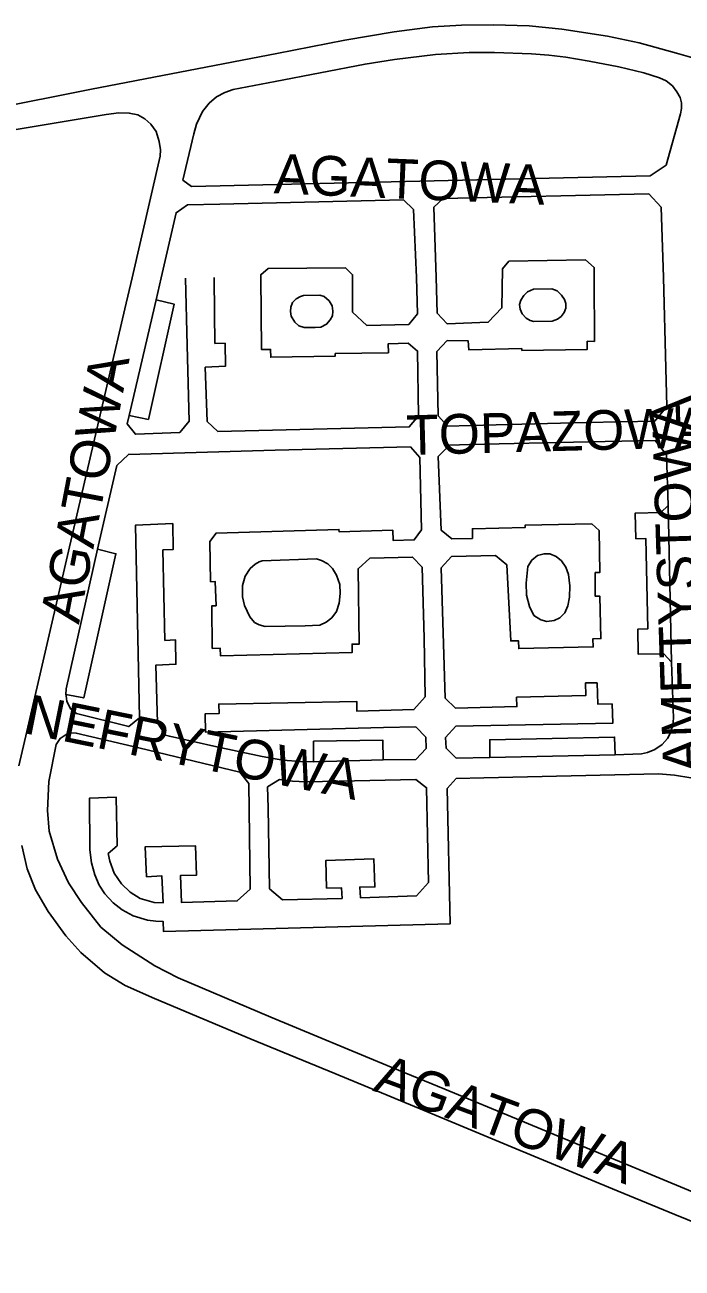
# Model space of a CAD drawing. Extents: x -304109 to -273954, y 21500 to 39796.
# Drawn here: x -285997.8 to -285832.1, y 26750.4 to 27063.6 of the extents above; entities that cross this region are included whole.
import ezdxf

# ---------------------------------------------------------------- set-up
doc = ezdxf.new("R2010")
doc.units = 0
doc.layers.add('krawedzie_ulic', color=7, linetype='Continuous')
doc.layers.add('nazwy_ulic', color=7, linetype='Continuous')

msp = doc.modelspace()

# ---------------------------------------------------------------- linework, layer by layer
at = {"layer": 'krawedzie_ulic'}
for points in [[(-286006.779, 27042.298), (-285981.007, 27047.413), (-285934.289, 27056.428), (-285917.126, 27059.777), (-285904.701, 27061.871), (-285895.076, 27063.113), (-285887.727, 27063.541), (-285879.647, 27063.618), (-285870.715, 27063.385), (-285862.472, 27062.568), (-285850.945, 27060.781), (-285842.974, 27059.108), (-285833.542, 27056.472), (-285821.779, 27053.098)], [(-285957.962, 27024.511), (-285955.823, 27022.916), (-285883.838, 27024.536), (-285840.194, 27025.588), (-285836.112, 27028.272), (-285832.5, 27041.168), (-285832.267, 27042.53), (-285832.306, 27043.969), (-285832.617, 27045.292), (-285833.434, 27046.771), (-285834.561, 27048.289), (-285836.117, 27049.534), (-285837.827, 27050.273), (-285841.774, 27051.499), (-285848.035, 27053.017), (-285855.578, 27054.495), (-285861.449, 27055.468), (-285865.687, 27055.974), (-285870.055, 27056.318), (-285879.386, 27056.668), (-285885.763, 27056.63), (-285894.265, 27056.161), (-285904.594, 27054.917), (-285912.021, 27053.749), (-285934.744, 27049.323), (-285945.264, 27047.302), (-285947.364, 27046.563), (-285949.503, 27045.473), (-285951.369, 27043.878), (-285953.041, 27041.816), (-285954.513, 27038.561), (-285955.213, 27036.188), (-285957.962, 27024.511)], [(-285974.083, 27041.446), (-285977.272, 27041.057), (-286006.651, 27036.17), (-286037.01, 27030.553), (-286063.629, 27024.889), (-286087.013, 27019.853), (-286099.101, 27016.9), (-286111.088, 27013.56), (-286120.021, 27010.798), (-286136.911, 27005.531), (-286153.679, 26999.884), (-286167.623, 26994.863), (-286182.944, 26989.678)], [(-285963.982, 27034.225), (-285964.721, 27036.715), (-285966.082, 27038.622), (-285967.59, 27039.967), (-285969.34, 27040.94), (-285971.478, 27041.407), (-285974.083, 27041.446)], [(-285999.309, 26876.91), (-285997.344, 26885.637), (-285992.45, 26906.681), (-285984.434, 26941.211), (-285972.593, 26992.055), (-285970.759, 26999.894), (-285963.671, 27030.528), (-285963.594, 27032.124), (-285963.982, 27034.225)], [(-285950.064, 26999.939), (-285950.032, 26990.945), (-285949.903, 26983.353), (-285947.326, 26983.417), (-285947.197, 26977.647), (-285952.352, 26977.357), (-285951.869, 26963.723), (-285949.163, 26961.176), (-285900.923, 26962.337), (-285898.604, 26965.141), (-285898.798, 26981.421), (-285901.214, 26983.387), (-285906.208, 26983.291), (-285906.161, 26981), (-285919.562, 26980.801), (-285919.562, 26980.163), (-285935.832, 26979.89), (-285935.863, 26981.866), (-285938.142, 26981.805), (-285938.353, 27000.075), (-285938.349, 27000.669), (-285936.443, 27002.245), (-285916.997, 27002.419), (-285915.189, 27000.668), (-285915.213, 26999.907), (-285915.213, 26991.268), (-285911.572, 26987.883), (-285901.052, 26988.141), (-285898.861, 26990.785), (-285899.086, 27000.004), (-285899.825, 27017.08), (-285902.392, 27019.571), (-285948.69, 27018.481), (-285956.839, 27018.248), (-285959.677, 27016.302), (-285963.414, 26999.894), (-285964.702, 26994.382)], [(-285894.093, 26999.94), (-285893.867, 26990.978), (-285891.387, 26988.302), (-285881.008, 26988.688), (-285877.528, 26992.299), (-285877.376, 27002.148), (-285875.785, 27004.085), (-285856.48, 27004.424), (-285854.302, 27002.459), (-285854.31, 26999.959), (-285854.249, 26983.869), (-285856.042, 26983.93), (-285856.042, 26981.862), (-285872.516, 26981.594), (-285872.546, 26982.08), (-285885.928, 26981.774), (-285886.057, 26984.03), (-285891.34, 26984.062), (-285893.95, 26981.322), (-285893.66, 26965.109), (-285891.243, 26962.53), (-285885.509, 26962.659), (-285856.285, 26963.458), (-285839.039, 26963.809), (-285836.01, 26967.452), (-285836.235, 26977.104), (-285836.847, 26999.933), (-285837.363, 27017.669), (-285840.552, 27021.054), (-285892.326, 27019.846), (-285894.697, 27017.667), (-285894.093, 26999.94)], [(-285971.529, 26965.203), (-285972.044, 26963.075), (-285969.95, 26960.464), (-285958.763, 26960.883), (-285956.406, 26963.755), (-285956.859, 26982.812), (-285957.311, 26999.831)], [(-285869.587, 26997.038), (-285864.932, 26997.129), (-285863.594, 26996.642), (-285862.499, 26995.547), (-285861.738, 26994.42), (-285861.465, 26993.446), (-285861.465, 26992.229), (-285861.891, 26991.164), (-285862.651, 26990.129), (-285863.564, 26989.459), (-285864.872, 26989.003), (-285869.465, 26988.881), (-285870.438, 26989.155), (-285871.473, 26989.733), (-285872.416, 26990.829), (-285872.963, 26992.016), (-285873.085, 26993.173), (-285872.811, 26994.299), (-285872.02, 26995.455), (-285871.077, 26996.368), (-285869.587, 26997.038)], [(-285964.702, 26994.382), (-285960.135, 26993.228), (-285966.664, 26964.203), (-285971.529, 26965.203)], [(-285964.702, 26994.382), (-285971.529, 26965.203)], [(-285927.566, 26995.46), (-285923.46, 26995.491), (-285922.365, 26995.156), (-285921.057, 26994.091), (-285920.357, 26992.812), (-285920.175, 26991.503), (-285920.296, 26990.347), (-285920.813, 26989.282), (-285921.756, 26988.186), (-285923.216, 26987.455), (-285924.585, 26987.334), (-285927.414, 26987.364), (-285928.752, 26987.79), (-285929.787, 26988.703), (-285930.669, 26990.195), (-285930.851, 26991.382), (-285930.73, 26992.508), (-285930.334, 26993.695), (-285929.391, 26994.578), (-285928.357, 26995.186), (-285927.566, 26995.46)], [(-285880.63, 26879.004), (-285889.06, 26878.853), (-285891.607, 26881.387), (-285891.728, 26884.093), (-285889.206, 26886.92), (-285849.601, 26887.673), (-285849.783, 26892.537), (-285853.389, 26892.506), (-285853.541, 26897.826), (-285856.458, 26897.826), (-285856.397, 26894.634), (-285873.85, 26894.209), (-285873.759, 26891.868), (-285889.237, 26891.467), (-285891.82, 26894.021), (-285892.822, 26926.832), (-285890.24, 26929.659), (-285879.17, 26929.932), (-285876.315, 26927.592), (-285875.341, 26908.406), (-285873.336, 26908.437), (-285873.305, 26906.491), (-285854.52, 26906.918), (-285854.611, 26908.954), (-285852.575, 26908.985), (-285852.849, 26919.69), (-285854.003, 26919.66), (-285854.034, 26925.619), (-285852.879, 26925.619), (-285853.061, 26936.265), (-285854.914, 26937.937), (-285871.66, 26937.604), (-285871.66, 26936.996), (-285884.998, 26936.661), (-285884.998, 26934.229), (-285890.178, 26934.093), (-285892.852, 26936.282), (-285893.581, 26954.909), (-285890.788, 26957.7), (-285885.684, 26957.883), (-285855.687, 26958.552), (-285838.895, 26958.905), (-285836.04, 26955.318), (-285835.611, 26942.562)], [(-285979.51, 26931.569), (-285974.619, 26952.618), (-285971.699, 26955.417), (-285934.745, 26956.511), (-285900.634, 26957.331), (-285898.261, 26954.622), (-285897.836, 26936.397), (-285899.661, 26933.871), (-285904.984, 26933.749), (-285905.075, 26936.306), (-285918.588, 26935.908), (-285918.618, 26936.517), (-285949.582, 26935.603), (-285951.162, 26933.479), (-285950.979, 26923.331), (-285949.793, 26923.362), (-285949.61, 26917.275), (-285950.705, 26917.245), (-285950.583, 26906.547), (-285948.606, 26906.608), (-285948.515, 26904.674), (-285915.336, 26905.495), (-285915.306, 26907.625), (-285913.511, 26907.625), (-285913.817, 26926.585), (-285910.806, 26929.294), (-285900.085, 26929.535), (-285897.652, 26926.978), (-285897.164, 26909.132), (-285896.921, 26894.325), (-285899.72, 26891.13), (-285914.141, 26890.76), (-285914.111, 26893.134), (-285948.936, 26892.494), (-285948.844, 26890.12), (-285952.342, 26890.059), (-285952.281, 26885.464), (-285907.427, 26886.566), (-285899.263, 26886.779), (-285896.769, 26884.162), (-285896.648, 26881.341), (-285899.264, 26878.572), (-285907.488, 26878.427)], [(-285834.759, 26903.069), (-285836.733, 26905.13), (-285843.174, 26905.069), (-285843.265, 26911.392), (-285840.804, 26911.453), (-285841.263, 26934.202), (-285843.784, 26934.171), (-285843.936, 26940.616), (-285837.465, 26940.768), (-285835.611, 26942.562)], [(-285835.611, 26942.562), (-285834.759, 26903.069)], [(-285925.068, 26877.971), (-285928.307, 26877.998), (-285932.748, 26878.364), (-285937.949, 26879.277), (-285949.435, 26881.765), (-285961.377, 26884.408), (-285962.39, 26884.643), (-285964.397, 26887.808), (-285964.794, 26902.306), (-285959.715, 26902.52), (-285959.867, 26908.697), (-285962.483, 26908.562), (-285963, 26931.355), (-285960.445, 26931.415), (-285960.537, 26937.976), (-285969.958, 26937.541), (-285968.895, 26888.997), (-285971.632, 26886.836), (-285984.772, 26890.153), (-285986.293, 26891.34), (-285987.205, 26893.258), (-285987.418, 26894.566), (-285987.476, 26894.955)], [(-285987.476, 26894.955), (-285987.354, 26896.355), (-285979.51, 26931.569)], [(-285987.476, 26894.955), (-285982.958, 26894.068), (-285974.843, 26930.388), (-285979.51, 26931.569)], [(-285937.986, 26928.591), (-285924.268, 26929.108), (-285923.021, 26928.713), (-285921.47, 26927.86), (-285920.261, 26926.648), (-285919.226, 26925.004), (-285918.436, 26922.6), (-285918.284, 26920.348), (-285918.588, 26917.913), (-285919.287, 26915.813), (-285920.413, 26914.261), (-285921.812, 26913.104), (-285923.485, 26912.374), (-285927.135, 26912.222), (-285937.199, 26912.04), (-285938.751, 26912.435), (-285939.937, 26913.074), (-285941.123, 26914.444), (-285942.401, 26917.335), (-285942.979, 26919.527), (-285942.948, 26922.388), (-285942.248, 26924.723), (-285941.031, 26926.641), (-285939.754, 26927.767), (-285938.72, 26928.345), (-285937.986, 26928.591)], [(-285866.234, 26913.339), (-285867.722, 26913.764), (-285869.515, 26914.859), (-285870.609, 26917.078), (-285871.338, 26919.966), (-285871.46, 26922.945), (-285871.004, 26927.201), (-285869.972, 26928.777), (-285868.605, 26929.963), (-285866.903, 26930.388), (-285865.506, 26930.388), (-285863.895, 26929.72), (-285862.498, 26928.564), (-285861.404, 26927.014), (-285860.796, 26925.16), (-285860.432, 26922.302), (-285860.523, 26919.475), (-285860.948, 26917.295), (-285861.678, 26915.471), (-285862.923, 26914.255), (-285864.382, 26913.555), (-285866.234, 26913.339)], [(-285848.998, 26879.726), (-285842.375, 26880), (-285840.825, 26880.334), (-285839.033, 26881.064), (-285837.149, 26882.28), (-285835.843, 26883.861), (-285835.121, 26885.097), (-285834.453, 26887.255), (-285834.301, 26888.927), (-285834.759, 26903.069)], [(-285802.862, 26758.497), (-285845.021, 26776.07), (-285858.94, 26781.827), (-285872.853, 26787.633), (-285891.927, 26795.487), (-285905.476, 26801.019), (-285935.783, 26813.638), (-285959.175, 26823.497), (-285965.039, 26826.598), (-285973.316, 26831.809), (-285978.632, 26836.339), (-285983.541, 26842.524), (-285986.822, 26847.509), (-285989.615, 26853.428), (-285991.648, 26860.461), (-285992.134, 26865.689), (-285991.77, 26872.969), (-285989.888, 26882.344), (-285988.946, 26883.834), (-285987.427, 26884.837), (-285986.06, 26885.232), (-285984.845, 26885.202), (-285969.096, 26881.467), (-285943.581, 26875.313), (-285941.333, 26872.486), (-285940.969, 26845.893), (-285944.28, 26842.914), (-285958.357, 26842.52), (-285958.57, 26849.329), (-285954.499, 26849.442), (-285954.803, 26856.798), (-285967.465, 26856.552), (-285967.131, 26849.014), (-285963.242, 26849.196), (-285962.968, 26842.399), (-285965.186, 26842.521), (-285968.74, 26843.554), (-285971.262, 26845.105), (-285973.479, 26847.233), (-285975.289, 26849.896), (-285976.383, 26852.905), (-285976.838, 26854.82), (-285974.53, 26856.796), (-285974.774, 26869.05), (-285981.488, 26868.807), (-285981.428, 26855.789), (-285981.033, 26852.475), (-285980.182, 26849.496), (-285979.058, 26846.912), (-285977.606, 26844.737), (-285975.541, 26842.427), (-285973.262, 26840.664), (-285970.467, 26839.175), (-285966.852, 26838.08), (-285964.797, 26837.818), (-285962.914, 26837.727), (-285962.853, 26835.204), (-285890.621, 26837.114), (-285891.38, 26871.235), (-285889.071, 26873.758), (-285882.084, 26873.91), (-285838.114, 26874.904), (-285834.06, 26874.631), (-285829.928, 26873.962)], [(-285925.068, 26877.971), (-285925.021, 26883.12), (-285907.593, 26883.424), (-285907.488, 26878.427)], [(-285880.63, 26879.004), (-285880.6, 26883.531), (-285849.15, 26884.195), (-285848.998, 26879.726)], [(-285907.488, 26878.427), (-285925.068, 26877.971)], [(-285880.63, 26879.004), (-285848.998, 26879.726)], [(-285933.591, 26873.513), (-285936.663, 26871.626), (-285936.451, 26866.339), (-285936.117, 26845.981), (-285932.893, 26843.151), (-285917.855, 26843.547), (-285917.946, 26846.194), (-285921.748, 26846.133), (-285921.9, 26853.133), (-285909.856, 26853.529), (-285909.582, 26846.438), (-285913.384, 26846.407), (-285913.232, 26843.729), (-285899.107, 26844.156), (-285896.095, 26847.564), (-285896.525, 26871.443), (-285899.232, 26873.482), (-285918.558, 26873.116), (-285926.941, 26872.903), (-285930.348, 26873.055), (-285933.591, 26873.513)], [(-285800.581, 26750.008), (-285811.471, 26754.65), (-285824.601, 26760.151), (-285833.976, 26763.923), (-285849.701, 26770.388), (-285874.965, 26780.848), (-285897.172, 26790.116), (-285919.664, 26799.445), (-285940.744, 26808.071), (-285965.105, 26818.336), (-285972.493, 26821.605), (-285977.713, 26824.796), (-285983.737, 26829.922), (-285987.442, 26834.112), (-285991.91, 26840.283), (-285995.099, 26845.666), (-285997.252, 26850.997), (-285998.573, 26856.864)]]:
    msp.add_lwpolyline(points, dxfattribs=at)

# ---------------------------------------------------------------- texts
at = {"layer": 'nazwy_ulic'}
for s, rotation, p in [('AGATOWA', 357.58415, (-285935.149, 27021.188)), ('AGATOWA', 79.20526, (-285984.179, 26912.419)), ('AMETYSTOWA', 91.77765, (-285826.909, 26875.281)), ('TOPAZOWA', 1.53389, (-285901.515, 26955.232)), ('NEFRYTOWA', 348.57456, (-285998.288, 26885.232)), ('AGATOWA', 339.65878, (-285910.363, 26795.179))]:
    msp.add_text(s, height=10, rotation=rotation, dxfattribs=at).set_placement(p)

doc.saveas('drawing.dxf')
